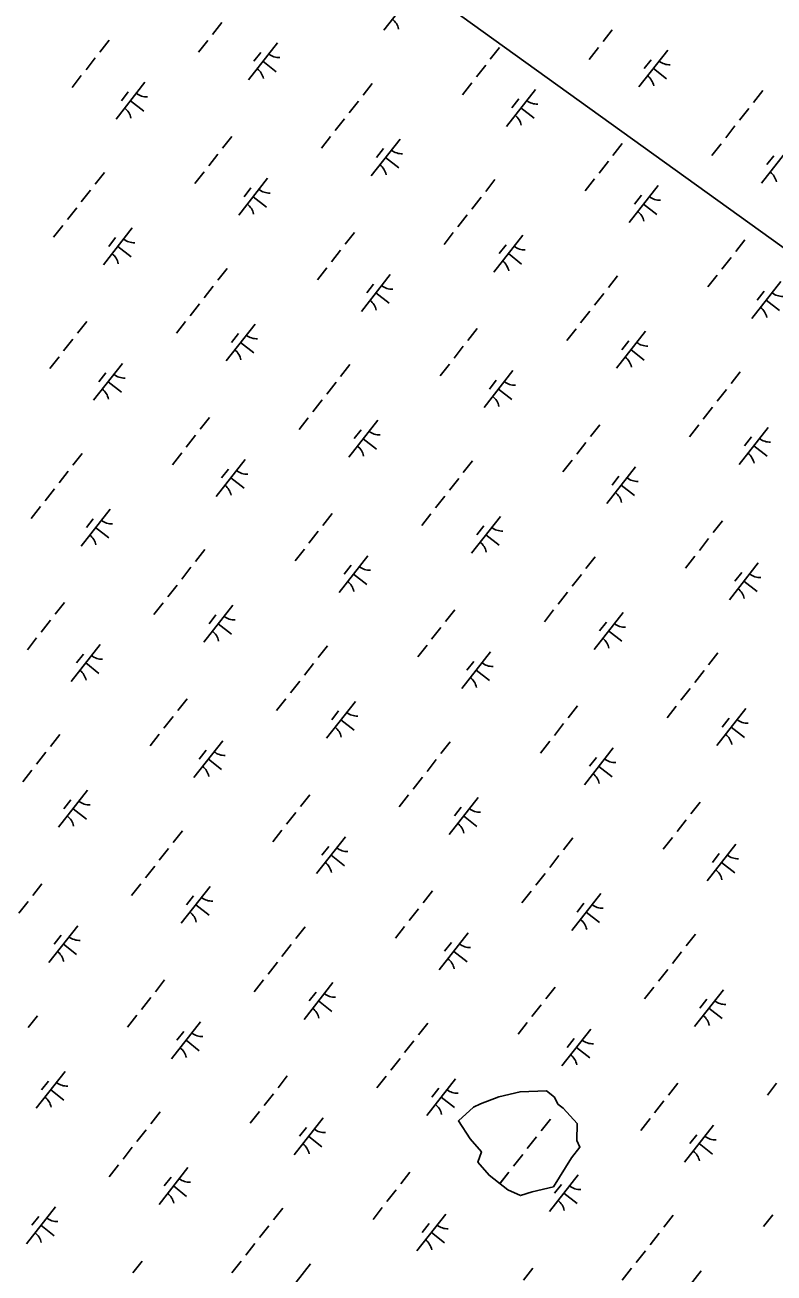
# Model space of a CAD drawing. Extents: x 3896831 to 3918110, y 171006 to 193349.
# Drawn here: x 3901757 to 3902556, y 176718 to 178050 of the extents above; entities that cross this region are included whole.
import ezdxf

# ---------------------------------------------------------------- set-up
doc = ezdxf.new("R2010")
doc.units = 0
for name, color, linetype in [('V-TOPO-SHOR', 7, 'Continuous'), ('V-UTIL-LINE', 7, 'Continuous'), ('V-WETL-SWMP', 7, 'Continuous')]:
    doc.layers.add(name, color=color, linetype=linetype)

msp = doc.modelspace()

# ---------------------------------------------------------------- linework, layer by layer
at = {"layer": 'V-TOPO-SHOR'}
msp.add_lwpolyline([(3902321, 176809.7), (3902340.5, 176840.5), (3902349.4, 176851.9), (3902346, 176859.2), (3902346.4, 176877.3), (3902331.5, 176893.5), (3902325.8, 176898), (3902322.3, 176905.3), (3902313.8, 176912), (3902285.5, 176911.2), (3902263, 176905.9), (3902263, 176905.9), (3902243.2, 176898.3), (3902235.9, 176894.8), (3902219.7, 176880), (3902232.3, 176860.9), (3902244.3, 176846.9), (3902240.5, 176836.1), (3902252.5, 176822.1), (3902272.4, 176806.4), (3902286.1, 176800.4), (3902298.5, 176804.4)], close=True, dxfattribs=at)
at = {"layer": 'V-UTIL-LINE'}
msp.add_lwpolyline([(3904022.6, 176773.6), (3902667.4, 177739.9), (3901995.7, 178223), (3901477.2, 179083.3)], dxfattribs=at)
at = {"layer": 'V-WETL-SWMP'}
for p, q in [((3902170.9, 178083.7), (3902140, 178044.3)), ((3901967.2, 178052.4), (3901957.3, 178039.8)), ((3902383.9, 178044.7), (3902374, 178032.1)), ((3901846.9, 178033.6), (3901837.1, 178021)), ((3901952.4, 178033.5), (3901942.5, 178020.9)), ((3902026.5, 178030.7), (3901995.7, 177991.4)), ((3901832.1, 178014.7), (3901822.3, 178002.1)), ((3902008.8, 178020.5), (3902001.3, 178011.1)), ((3902263.6, 178025.9), (3902253.7, 178013.3)), ((3902369.1, 178025.8), (3902359.2, 178013.2)), ((3902443.2, 178023), (3902412.3, 177983.7)), ((3902011.1, 178011.1), (3902025.3, 178000)), ((3902248.8, 178007), (3902238.9, 177994.4)), ((3902425.4, 178012.8), (3902418, 178003.4)), ((3902427.8, 178003.4), (3902441.9, 177992.3)), ((3901817.3, 177995.8), (3901807.5, 177983.2)), ((3901885.2, 177988.8), (3901854.3, 177949.4)), ((3902127.7, 177987.5), (3902117.9, 177974.9)), ((3902234, 177988.1), (3902224.1, 177975.5)), ((3901867.4, 177978.6), (3901860, 177969.1)), ((3902301.8, 177981.1), (3902271, 177941.7)), ((3902544.4, 177979.8), (3902534.5, 177967.2)), ((3901869.7, 177969.1), (3901883.9, 177958)), ((3902112.9, 177968.6), (3902103.1, 177956)), ((3902284, 177970.9), (3902276.6, 177961.4)), ((3902286.4, 177961.4), (3902300.5, 177950.3)), ((3902529.6, 177960.9), (3902519.7, 177948.3)), ((3902098.1, 177949.8), (3902088.3, 177937.2)), ((3902514.8, 177942.1), (3902504.9, 177929.5)), ((3901977.9, 177931), (3901968, 177918.4)), ((3902083.3, 177930.9), (3902073.5, 177918.3)), ((3902157.5, 177928.1), (3902126.6, 177888.8)), ((3902394.5, 177923.3), (3902384.6, 177910.7)), ((3902500, 177923.2), (3902490.1, 177910.6)), ((3901963.1, 177912.1), (3901953.2, 177899.5)), ((3902139.7, 177917.9), (3902132.3, 177908.5)), ((3902142, 177908.5), (3902156.2, 177897.3)), ((3902574.1, 177920.4), (3902543.3, 177881.1)), ((3902556.3, 177910.2), (3902548.9, 177900.8)), ((3902379.7, 177904.4), (3902369.8, 177891.8)), ((3901842, 177892.6), (3901832.1, 177880)), ((3901948.3, 177893.2), (3901938.4, 177880.6)), ((3902016.1, 177886.2), (3901985.2, 177846.8)), ((3902258.7, 177884.9), (3902248.8, 177872.3)), ((3902364.9, 177885.5), (3902355, 177872.9)), ((3901827.2, 177873.7), (3901817.3, 177861.1)), ((3901998.3, 177876), (3901990.9, 177866.5)), ((3902432.7, 177878.5), (3902401.9, 177839.1)), ((3902414.9, 177868.3), (3902407.5, 177858.8)), ((3901812.4, 177854.8), (3901802.5, 177842.3)), ((3902000.7, 177866.5), (3902014.8, 177855.4)), ((3902243.9, 177866), (3902234, 177853.4)), ((3902417.3, 177858.8), (3902431.5, 177847.7)), ((3902229.1, 177847.1), (3902219.2, 177834.6)), ((3901797.6, 177836), (3901787.7, 177823.4)), ((3901871.7, 177833.2), (3901840.9, 177793.9)), ((3902108.8, 177828.4), (3902098.9, 177815.8)), ((3902214.2, 177828.3), (3902204.4, 177815.7)), ((3901853.9, 177823), (3901846.5, 177813.6)), ((3902288.4, 177825.5), (3902257.5, 177786.2)), ((3902270.6, 177815.3), (3902263.2, 177805.9)), ((3902525.4, 177820.7), (3902515.6, 177808.1)), ((3901856.3, 177813.5), (3901870.5, 177802.4)), ((3902094, 177809.5), (3902084.1, 177796.9)), ((3902273, 177805.8), (3902287.1, 177794.7)), ((3902510.6, 177801.8), (3902500.8, 177789.2)), ((3901972.9, 177790), (3901963.1, 177777.4)), ((3902079.2, 177790.6), (3902069.3, 177778)), ((3902147, 177783.6), (3902116.1, 177744.2)), ((3902389.6, 177782.3), (3902379.7, 177769.7)), ((3902495.8, 177782.9), (3902485.9, 177770.3)), ((3902563.6, 177775.9), (3902532.8, 177736.5)), ((3901958.1, 177771.1), (3901948.3, 177758.5)), ((3902129.2, 177773.4), (3902121.8, 177763.9)), ((3902131.6, 177763.9), (3902145.7, 177752.8)), ((3902374.8, 177763.4), (3902364.9, 177750.8)), ((3902545.8, 177765.7), (3902538.4, 177756.2)), ((3901943.3, 177752.2), (3901933.5, 177739.6)), ((3902548.2, 177756.2), (3902562.4, 177745.1)), ((3902360, 177744.5), (3902350.1, 177731.9)), ((3901823.1, 177733.5), (3901813.2, 177720.9)), ((3901928.5, 177733.3), (3901918.7, 177720.8)), ((3902002.7, 177730.6), (3901971.8, 177691.3)), ((3902239.7, 177725.8), (3902229.8, 177713.2)), ((3902345.2, 177725.6), (3902335.3, 177713.1)), ((3902419.3, 177722.9), (3902388.5, 177683.6)), ((3901808.3, 177714.6), (3901798.4, 177702)), ((3901984.9, 177720.4), (3901977.5, 177711)), ((3901987.2, 177710.9), (3902001.4, 177699.8)), ((3902401.5, 177712.7), (3902394.1, 177703.3)), ((3901793.5, 177695.7), (3901783.6, 177683.1)), ((3902224.9, 177706.9), (3902215, 177694.3)), ((3902403.9, 177703.2), (3902418, 177692.1)), ((3901861.3, 177688.7), (3901830.4, 177649.3)), ((3902103.9, 177687.4), (3902094, 177674.8)), ((3902210.1, 177688), (3902200.2, 177675.4)), ((3902277.9, 177681), (3902247.1, 177641.6)), ((3901843.5, 177678.5), (3901836.1, 177669)), ((3901845.8, 177669), (3901860, 177657.9)), ((3902089.1, 177668.5), (3902079.2, 177655.9)), ((3902260.1, 177670.8), (3902252.7, 177661.3)), ((3902520.5, 177679.7), (3902510.6, 177667.1)), ((3902262.5, 177661.3), (3902276.7, 177650.2)), ((3902505.7, 177660.8), (3902495.8, 177648.2)), ((3902074.2, 177649.6), (3902064.4, 177637)), ((3902490.9, 177641.9), (3902481, 177629.3)), ((3901954, 177630.9), (3901944.1, 177618.3)), ((3902059.4, 177630.7), (3902049.6, 177618.1)), ((3902133.6, 177628), (3902102.7, 177588.6)), ((3902115.8, 177617.8), (3902108.4, 177608.4)), ((3902370.6, 177623.2), (3902360.8, 177610.6)), ((3902476.1, 177623), (3902466.2, 177610.4)), ((3902550.2, 177620.3), (3902519.4, 177580.9)), ((3901939.2, 177612), (3901929.3, 177599.4)), ((3902118.2, 177608.3), (3902132.3, 177597.2)), ((3902355.8, 177604.3), (3902345.9, 177591.7)), ((3902532.4, 177610.1), (3902525, 177600.7)), ((3901818.1, 177592.5), (3901808.3, 177579.9)), ((3901924.4, 177593.1), (3901914.5, 177580.5)), ((3902534.8, 177600.6), (3902549, 177589.5)), ((3901992.2, 177586.1), (3901961.3, 177546.7)), ((3901974.4, 177575.9), (3901967, 177566.4)), ((3902234.8, 177584.8), (3902224.9, 177572.2)), ((3902341, 177585.4), (3902331.1, 177572.8)), ((3902408.8, 177578.4), (3902378, 177539)), ((3901803.3, 177573.6), (3901793.5, 177561)), ((3901976.8, 177566.4), (3901990.9, 177555.3)), ((3902220, 177565.9), (3902210.1, 177553.3)), ((3902391, 177568.2), (3902383.6, 177558.7)), ((3901788.5, 177554.7), (3901778.7, 177542.1)), ((3902393.4, 177558.7), (3902407.6, 177547.6)), ((3901773.7, 177535.8), (3901763.8, 177523.2)), ((3902205.2, 177547), (3902195.3, 177534.4)), ((3901847.9, 177533.1), (3901817, 177493.7)), ((3901830.1, 177522.9), (3901822.7, 177513.5)), ((3902084.9, 177528.3), (3902075, 177515.7)), ((3902190.4, 177528.1), (3902180.5, 177515.5)), ((3902264.5, 177525.4), (3902233.7, 177486)), ((3901832.4, 177513.4), (3901846.6, 177502.3)), ((3902070.1, 177509.4), (3902060.2, 177496.8)), ((3902246.7, 177515.2), (3902239.3, 177505.8)), ((3902501.5, 177520.6), (3902491.7, 177508)), ((3902249.1, 177505.7), (3902263.2, 177494.6)), ((3902486.7, 177501.7), (3902476.9, 177489.1)), ((3901949.1, 177489.9), (3901939.2, 177477.3)), ((3902055.3, 177490.5), (3902045.4, 177477.9)), ((3902123.1, 177483.4), (3902092.3, 177444.1)), ((3902365.7, 177482.2), (3902355.8, 177469.6)), ((3902471.9, 177482.8), (3902462.1, 177470.2)), ((3901934.2, 177471), (3901924.4, 177458.4)), ((3902105.3, 177473.2), (3902097.9, 177463.8)), ((3902539.7, 177475.7), (3902508.9, 177436.4)), ((3902107.7, 177463.8), (3902121.8, 177452.7)), ((3902350.9, 177463.3), (3902341, 177450.7)), ((3902522, 177465.5), (3902514.6, 177456.1)), ((3902524.3, 177456.1), (3902538.5, 177445)), ((3901919.4, 177452.1), (3901909.6, 177439.5)), ((3902336.1, 177444.4), (3902326.2, 177431.8)), ((3901799.2, 177433.4), (3901789.3, 177420.8)), ((3901904.6, 177433.2), (3901894.8, 177420.6)), ((3901978.8, 177430.5), (3901947.9, 177391.1)), ((3901784.4, 177414.5), (3901774.5, 177401.9)), ((3901961, 177420.3), (3901953.6, 177410.8)), ((3902215.8, 177425.7), (3902205.9, 177413.1)), ((3902321.3, 177425.5), (3902311.4, 177412.9)), ((3902395.4, 177422.8), (3902364.6, 177383.4)), ((3901963.3, 177410.8), (3901977.5, 177399.7)), ((3902201, 177406.8), (3902191.1, 177394.2)), ((3902377.6, 177412.6), (3902370.2, 177403.1)), ((3902380, 177403.1), (3902394.2, 177392)), ((3901769.6, 177395.6), (3901759.7, 177383)), ((3901837.4, 177388.5), (3901806.5, 177349.2)), ((3902186.2, 177387.9), (3902176.3, 177375.3)), ((3901819.6, 177378.3), (3901812.2, 177368.9)), ((3902080, 177387.3), (3902070.1, 177374.7)), ((3902254, 177380.8), (3902223.2, 177341.5)), ((3902496.6, 177379.6), (3902486.7, 177367)), ((3901822, 177368.9), (3901836.1, 177357.8)), ((3902065.2, 177368.4), (3902055.3, 177355.8)), ((3902236.2, 177370.6), (3902228.8, 177361.2)), ((3902238.6, 177361.2), (3902252.8, 177350.1)), ((3902050.4, 177349.5), (3902040.5, 177336.9)), ((3902481.8, 177360.7), (3902471.9, 177348.1)), ((3902467, 177341.8), (3902457.1, 177329.2)), ((3901930.1, 177330.7), (3901920.2, 177318.1)), ((3902035.6, 177330.6), (3902025.7, 177318)), ((3902109.7, 177327.9), (3902078.8, 177288.5)), ((3902346.7, 177323), (3902336.9, 177310.4)), ((3902452.2, 177322.9), (3902442.3, 177310.3)), ((3901915.3, 177311.9), (3901905.4, 177299.3)), ((3902091.9, 177317.7), (3902084.5, 177308.2)), ((3902094.3, 177308.2), (3902108.4, 177297.1)), ((3902526.3, 177320.2), (3902495.5, 177280.8)), ((3902508.5, 177310), (3902501.1, 177300.5)), ((3902331.9, 177304.2), (3902322.1, 177291.6)), ((3902510.9, 177300.5), (3902525.1, 177289.4)), ((3901794.2, 177292.4), (3901784.4, 177279.8)), ((3901900.5, 177293), (3901890.6, 177280.4)), ((3901968.3, 177285.9), (3901937.5, 177246.6)), ((3902210.9, 177284.7), (3902201, 177272.1)), ((3902317.1, 177285.3), (3902307.3, 177272.7)), ((3901779.4, 177273.5), (3901769.6, 177260.9)), ((3901950.5, 177275.7), (3901943.1, 177266.3)), ((3902384.9, 177278.2), (3902354.1, 177238.9)), ((3902367.1, 177268), (3902359.7, 177258.6)), ((3901764.6, 177254.6), (3901754.8, 177242)), ((3901952.9, 177266.2), (3901967, 177255.1)), ((3902196.1, 177265.8), (3902186.2, 177253.2)), ((3902369.5, 177258.5), (3902383.7, 177247.4)), ((3902181.3, 177246.9), (3902171.4, 177234.3)), ((3901824, 177233), (3901793.1, 177193.6)), ((3902061, 177228.1), (3902051.1, 177215.5)), ((3902166.5, 177228), (3902156.6, 177215.4)), ((3901806.2, 177222.8), (3901798.8, 177213.3)), ((3902240.6, 177225.3), (3902209.8, 177185.9)), ((3902222.8, 177215.1), (3902215.4, 177205.6)), ((3902477.7, 177220.4), (3902467.8, 177207.8)), ((3901808.5, 177213.3), (3901822.7, 177202.2)), ((3902046.2, 177209.2), (3902036.3, 177196.7)), ((3902225.2, 177205.6), (3902239.4, 177194.5)), ((3902462.8, 177201.5), (3902453, 177189)), ((3901925.2, 177189.8), (3901915.3, 177177.2)), ((3902031.4, 177190.4), (3902021.5, 177177.8)), ((3902099.2, 177183.3), (3902068.4, 177144)), ((3902341.8, 177182.1), (3902331.9, 177169.5)), ((3902448, 177182.7), (3902438.2, 177170.1)), ((3902515.9, 177175.6), (3902485, 177136.3)), ((3901910.4, 177170.9), (3901900.5, 177158.3)), ((3902081.4, 177173.1), (3902074, 177163.7)), ((3902083.8, 177163.6), (3902098, 177152.5)), ((3902327, 177163.2), (3902317.1, 177150.6)), ((3902498.1, 177165.4), (3902490.7, 177156)), ((3901895.6, 177152), (3901885.7, 177139.4)), ((3902500.4, 177155.9), (3902514.6, 177144.8)), ((3902312.2, 177144.3), (3902302.3, 177131.7)), ((3901775.3, 177133.2), (3901765.4, 177120.6)), ((3901880.7, 177133.1), (3901870.9, 177120.5)), ((3901954.9, 177130.4), (3901924, 177091)), ((3902191.9, 177125.5), (3902182.1, 177112.9)), ((3902297.4, 177125.4), (3902287.5, 177112.8)), ((3902371.5, 177122.7), (3902340.7, 177083.3)), ((3901760.5, 177114.3), (3901750.6, 177101.7)), ((3901937.1, 177120.2), (3901929.7, 177110.7)), ((3901939.5, 177110.7), (3901953.6, 177099.6)), ((3902353.7, 177112.5), (3902346.3, 177103)), ((3902177.1, 177106.6), (3902167.3, 177094)), ((3902356.1, 177103), (3902370.3, 177091.9)), ((3901813.5, 177088.4), (3901782.6, 177049.1)), ((3902056.1, 177087.2), (3902046.2, 177074.6)), ((3902162.3, 177087.7), (3902152.4, 177075.2)), ((3901795.7, 177078.2), (3901788.3, 177068.8)), ((3901798.1, 177068.7), (3901812.2, 177057.6)), ((3902041.3, 177068.3), (3902031.4, 177055.7)), ((3902230.1, 177080.7), (3902199.3, 177041.4)), ((3902212.3, 177070.5), (3902204.9, 177061.1)), ((3902472.7, 177079.5), (3902462.9, 177066.9)), ((3902214.7, 177061), (3902228.9, 177049.9)), ((3902457.9, 177060.6), (3902448, 177048)), ((3902026.5, 177049.4), (3902016.6, 177036.8)), ((3902443.1, 177041.7), (3902433.2, 177029.1)), ((3901906.2, 177030.6), (3901896.3, 177018)), ((3902011.7, 177030.5), (3902001.8, 177017.9)), ((3902085.8, 177027.7), (3902055, 176988.4)), ((3902068, 177017.6), (3902060.6, 177008.1)), ((3902322.8, 177022.9), (3902313, 177010.3)), ((3902428.3, 177022.8), (3902418.4, 177010.2)), ((3902502.4, 177020), (3902471.6, 176980.7)), ((3901891.4, 177011.7), (3901881.5, 176999.1)), ((3902070.4, 177008.1), (3902084.5, 176997)), ((3902308, 177004), (3902298.2, 176991.4)), ((3902484.7, 177009.9), (3902477.2, 177000.4)), ((3901770.4, 176992.2), (3901760.5, 176979.7)), ((3901876.6, 176992.8), (3901866.7, 176980.2)), ((3902487, 177000.4), (3902501.2, 176989.3)), ((3901944.4, 176985.8), (3901913.6, 176946.4)), ((3901926.6, 176975.6), (3901919.2, 176966.2)), ((3902187, 176984.5), (3902177.1, 176972)), ((3902293.2, 176985.1), (3902283.4, 176972.5)), ((3902361.1, 176978.1), (3902330.2, 176938.7)), ((3901929, 176966.1), (3901943.2, 176955)), ((3902172.2, 176965.7), (3902162.3, 176953.1)), ((3902343.3, 176967.9), (3902335.9, 176958.5)), ((3902345.6, 176958.4), (3902359.8, 176947.3)), ((3902157.4, 176946.8), (3902147.5, 176934.2)), ((3901800.1, 176932.8), (3901769.2, 176893.5)), ((3901782.3, 176922.6), (3901774.9, 176913.2)), ((3902037.1, 176928), (3902027.3, 176915.4)), ((3902142.6, 176927.9), (3902132.7, 176915.3)), ((3902216.7, 176925.1), (3902185.9, 176885.8)), ((3901784.7, 176913.2), (3901798.8, 176902.1)), ((3902022.3, 176909.1), (3902012.4, 176896.5)), ((3902198.9, 176914.9), (3902191.5, 176905.5)), ((3902453.8, 176920.3), (3902443.9, 176907.7)), ((3902559.2, 176920.2), (3902549.4, 176907.6)), ((3902201.3, 176905.5), (3902215.5, 176894.4)), ((3902439, 176901.4), (3902429.1, 176888.8)), ((3901901.3, 176889.6), (3901891.4, 176877)), ((3902007.5, 176890.2), (3901997.6, 176877.6)), ((3902075.3, 176883.2), (3902044.5, 176843.8)), ((3902317.9, 176881.9), (3902308, 176869.3)), ((3902317.9, 176881.9), (3902308, 176869.3)), ((3902424.2, 176882.5), (3902414.3, 176869.9)), ((3901886.5, 176870.7), (3901876.6, 176858.2)), ((3902057.5, 176873), (3902050.1, 176863.6)), ((3902492, 176875.5), (3902461.1, 176836.1)), ((3902059.9, 176863.5), (3902074.1, 176852.4)), ((3902303.1, 176863), (3902293.2, 176850.5)), ((3902303.1, 176863), (3902293.2, 176850.5)), ((3902474.2, 176865.3), (3902466.8, 176855.9)), ((3902476.5, 176855.8), (3902490.7, 176844.7)), ((3901871.7, 176851.9), (3901861.8, 176839.3)), ((3902288.3, 176844.2), (3902278.4, 176831.6)), ((3902288.3, 176844.2), (3902278.4, 176831.6)), ((3901856.9, 176833), (3901847, 176820.4)), ((3901931, 176830.2), (3901900.2, 176790.9)), ((3901913.2, 176820), (3901905.8, 176810.6)), ((3902168, 176825.4), (3902158.2, 176812.8)), ((3902273.5, 176825.3), (3902263.6, 176812.7)), ((3902273.5, 176825.3), (3902264, 176813.1)), ((3902347.6, 176822.5), (3902316.8, 176783.2)), ((3901915.6, 176810.6), (3901929.7, 176799.5)), ((3902153.2, 176806.5), (3902143.4, 176793.9)), ((3902329.8, 176812.3), (3902322.4, 176802.9)), ((3902332.2, 176802.9), (3902346.4, 176791.8)), ((3901789.6, 176788.3), (3901758.8, 176748.9)), ((3901771.8, 176778.1), (3901764.4, 176768.6)), ((3902032.2, 176787), (3902022.3, 176774.4)), ((3902138.4, 176787.6), (3902128.6, 176775)), ((3902206.2, 176780.6), (3902175.4, 176741.2)), ((3902448.8, 176779.3), (3902439, 176766.7)), ((3902555.1, 176779.9), (3902545.2, 176767.3)), ((3901774.2, 176768.6), (3901788.3, 176757.5)), ((3902017.4, 176768.1), (3902007.5, 176755.5)), ((3902188.5, 176770.4), (3902181.1, 176760.9)), ((3902002.6, 176749.2), (3901992.7, 176736.7)), ((3902190.8, 176760.9), (3902205, 176749.8)), ((3902434, 176760.4), (3902424.2, 176747.8)), ((3902419.2, 176741.5), (3902409.4, 176729)), ((3901882.3, 176730.5), (3901872.4, 176717.9)), ((3901987.8, 176730.4), (3901977.9, 176717.8)), ((3902061.9, 176727.6), (3902031.1, 176688.3)), ((3902299, 176722.8), (3902289.1, 176710.2)), ((3902404.4, 176722.7), (3902394.6, 176710.1)), ((3902478.6, 176719.9), (3902447.7, 176680.6))]:
    msp.add_line(p, q, dxfattribs=at)
msp.add_lwpolyline([(3902321, 176809.7), (3902340.5, 176840.5), (3902349.4, 176851.9), (3902346, 176859.2), (3902346.4, 176877.3), (3902331.5, 176893.5), (3902325.8, 176898), (3902322.3, 176905.3), (3902313.8, 176912), (3902285.5, 176911.2), (3902263, 176905.9), (3902263, 176905.9), (3902243.2, 176898.3), (3902235.9, 176894.8), (3902219.7, 176880), (3902232.3, 176860.9), (3902244.3, 176846.9), (3902240.5, 176836.1), (3902252.5, 176822.1), (3902272.4, 176806.4), (3902286.1, 176800.4), (3902298.5, 176804.4)], close=True, dxfattribs=at)
for centre, start, end in [((3902138.6, 178042.1), 11.1403, 52.6839), ((3902028.3, 178032.7), 231.1403, 272.6839), ((3901994.3, 177989.2), 11.1403, 52.6839), ((3902445, 178025), 231.1403, 272.6839), ((3902410.9, 177981.5), 11.1403, 52.6839), ((3901887, 177990.7), 231.1403, 272.6839), ((3901852.9, 177947.2), 11.1403, 52.6839), ((3902303.6, 177983), 231.1403, 272.6839), ((3902269.5, 177939.5), 11.1403, 52.6839), ((3902159.3, 177930), 231.1403, 272.6839), ((3902125.2, 177886.6), 11.1403, 52.6839), ((3902541.8, 177878.9), 11.1403, 52.6839), ((3902017.9, 177888.1), 231.1403, 272.6839), ((3901983.8, 177844.6), 11.1403, 52.6839), ((3902434.5, 177880.4), 231.1403, 272.6839), ((3902400.4, 177836.9), 11.1403, 52.6839), ((3901873.5, 177835.1), 231.1403, 272.6839), ((3901839.5, 177791.7), 11.1403, 52.6839), ((3902290.2, 177827.4), 231.1403, 272.6839), ((3902256.1, 177784), 11.1403, 52.6839), ((3902148.8, 177785.5), 231.1403, 272.6839), ((3902565.4, 177777.8), 231.1403, 272.6839), ((3902114.7, 177742), 11.1403, 52.6839), ((3902531.4, 177734.3), 11.1403, 52.6839), ((3902004.5, 177732.5), 231.1403, 272.6839), ((3902421.1, 177724.8), 231.1403, 272.6839), ((3901970.4, 177689), 11.1403, 52.6839), ((3902387, 177681.3), 11.1403, 52.6839), ((3901863.1, 177690.6), 231.1403, 272.6839), ((3902279.7, 177682.9), 231.1403, 272.6839), ((3901829, 177647.1), 11.1403, 52.6839), ((3902245.6, 177639.4), 11.1403, 52.6839), ((3902135.4, 177629.9), 231.1403, 272.6839), ((3902552, 177622.2), 231.1403, 272.6839), ((3902101.3, 177586.4), 11.1403, 52.6839), ((3902517.9, 177578.7), 11.1403, 52.6839), ((3901994, 177588), 231.1403, 272.6839), ((3902410.6, 177580.3), 231.1403, 272.6839), ((3901959.9, 177544.5), 11.1403, 52.6839), ((3902376.6, 177536.8), 11.1403, 52.6839), ((3901849.7, 177535), 231.1403, 272.6839), ((3902266.3, 177527.3), 231.1403, 272.6839), ((3901815.6, 177491.5), 11.1403, 52.6839), ((3902232.2, 177483.8), 11.1403, 52.6839), ((3902124.9, 177485.4), 231.1403, 272.6839), ((3902090.8, 177441.9), 11.1403, 52.6839), ((3902541.6, 177477.7), 231.1403, 272.6839), ((3902507.5, 177434.2), 11.1403, 52.6839), ((3901980.6, 177432.4), 231.1403, 272.6839), ((3901946.5, 177388.9), 11.1403, 52.6839), ((3902397.2, 177424.7), 231.1403, 272.6839), ((3902363.1, 177381.2), 11.1403, 52.6839), ((3901839.2, 177390.5), 231.1403, 272.6839), ((3902255.8, 177382.8), 231.1403, 272.6839), ((3901805.1, 177347), 11.1403, 52.6839), ((3902221.7, 177339.3), 11.1403, 52.6839), ((3902111.5, 177329.8), 231.1403, 272.6839), ((3902528.1, 177322.1), 231.1403, 272.6839), ((3902077.4, 177286.3), 11.1403, 52.6839), ((3902494.1, 177278.6), 11.1403, 52.6839), ((3901970.1, 177287.8), 231.1403, 272.6839), ((3901936, 177244.4), 11.1403, 52.6839), ((3902386.7, 177280.1), 231.1403, 272.6839), ((3902352.7, 177236.7), 11.1403, 52.6839), ((3901825.8, 177234.9), 231.1403, 272.6839), ((3901791.7, 177191.4), 11.1403, 52.6839), ((3902242.4, 177227.2), 231.1403, 272.6839), ((3902208.3, 177183.7), 11.1403, 52.6839), ((3902101, 177185.2), 231.1403, 272.6839), ((3902517.7, 177177.5), 231.1403, 272.6839), ((3902066.9, 177141.8), 11.1403, 52.6839), ((3902483.6, 177134.1), 11.1403, 52.6839), ((3901956.7, 177132.3), 231.1403, 272.6839), ((3902373.3, 177124.6), 231.1403, 272.6839), ((3901922.6, 177088.8), 11.1403, 52.6839), ((3902339.3, 177081.1), 11.1403, 52.6839), ((3901815.3, 177090.3), 231.1403, 272.6839), ((3902231.9, 177082.6), 231.1403, 272.6839), ((3901781.2, 177046.8), 11.1403, 52.6839), ((3902197.9, 177039.1), 11.1403, 52.6839), ((3902087.6, 177029.7), 231.1403, 272.6839), ((3902504.2, 177022), 231.1403, 272.6839), ((3902053.5, 176986.2), 11.1403, 52.6839), ((3902470.2, 176978.5), 11.1403, 52.6839), ((3901946.2, 176987.7), 231.1403, 272.6839), ((3902362.9, 176980), 231.1403, 272.6839), ((3901912.1, 176944.2), 11.1403, 52.6839), ((3902328.8, 176936.5), 11.1403, 52.6839), ((3901801.9, 176934.8), 231.1403, 272.6839), ((3902218.5, 176927.1), 231.1403, 272.6839), ((3901767.8, 176891.3), 11.1403, 52.6839), ((3902184.4, 176883.6), 11.1403, 52.6839), ((3902077.1, 176885.1), 231.1403, 272.6839), ((3902043.1, 176841.6), 11.1403, 52.6839), ((3902493.8, 176877.4), 231.1403, 272.6839), ((3902459.7, 176833.9), 11.1403, 52.6839), ((3901932.8, 176832.1), 231.1403, 272.6839), ((3901898.7, 176788.7), 11.1403, 52.6839), ((3902349.4, 176824.4), 231.1403, 272.6839), ((3902315.4, 176781), 11.1403, 52.6839), ((3901791.4, 176790.2), 231.1403, 272.6839), ((3902208.1, 176782.5), 231.1403, 272.6839), ((3901757.3, 176746.7), 11.1403, 52.6839), ((3902174, 176739), 11.1403, 52.6839)]:
    msp.add_arc(centre, 17.6, start, end, dxfattribs=at)

doc.saveas('drawing.dxf')
